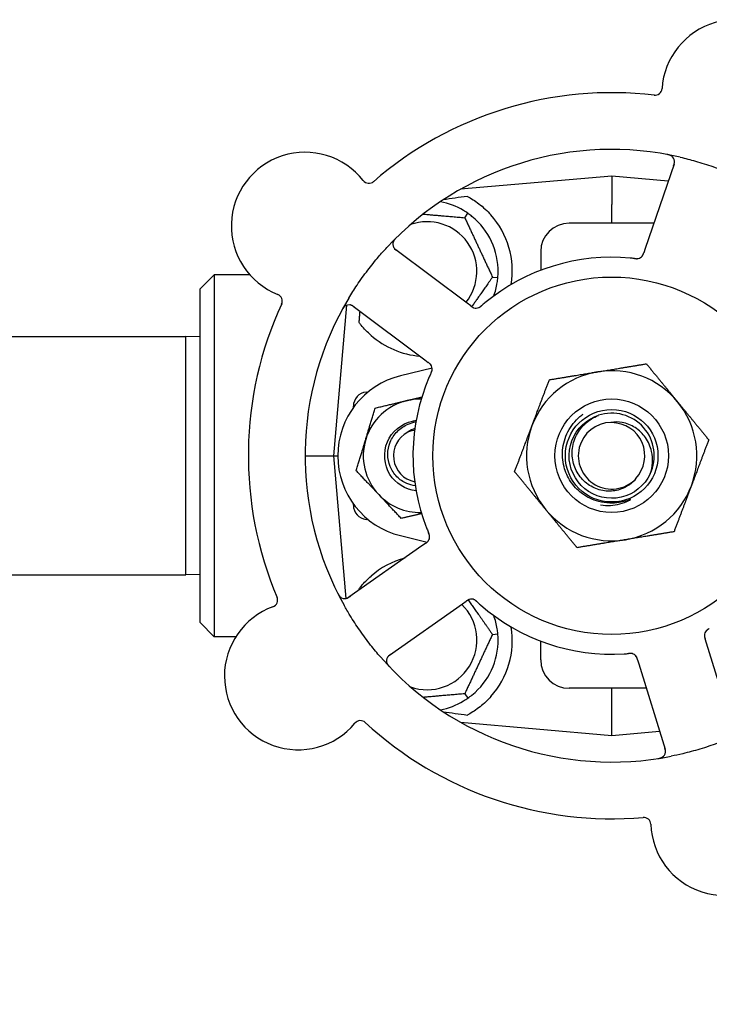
# Model space of a CAD drawing. Header units: inches. Extents: x 36 to 1719, y -84 to 1122.
# Tile 499 of 558: x 907.87 to 910.91, y 851.76 to 856.1. Entities that reach past the tile are written whole.
import ezdxf

# ---------------------------------------------------------------- set-up
doc = ezdxf.new("R2010")
doc.units = ezdxf.units.IN
doc.header["$LTSCALE"] = 48
doc.header["$MEASUREMENT"] = 0
doc.layers.add('Dimension (ANSI)', color=7, linetype='Continuous', lineweight=25)
doc.layers.add('Visible (ANSI)', color=7, linetype='Continuous', lineweight=30)
doc.styles.add('Note Text (ANSI)', font='tahoma.ttf')
doc.dimstyles.new('Architectural (ANSI)', dxfattribs={"dimscale": 48, "dimtxt": 0.125, "dimasz": 0.098425, "dimexe": 0.125, "dimexo": 0.0625, "dimgap": 0.031496, "dimtad": 0, "dimtih": 1, "dimtoh": 1, "dimdec": 4, "dimrnd": 1e-08, "dimzin": 3, "dimdsep": 46, "dimlunit": 4, "dimtxsty": 'Note Text (ANSI)', "dimcen": 0.09, "dimdle": 0.393701, "dimclrd": 256, "dimclre": 256, "dimclrt": 256, "dimadec": 0, "dimazin": 3, "dimtfac": 0.96, "dimtofl": 0, "dimtmove": 0, "dimatfit": 3, "dimfxl": 1, "dimfrac": 2, "dimtolj": 1, "dimtzin": 12, "dimlwd": -1, "dimlwe": -1, "dimarcsym": 0})

# ---------------------------------------------------------------- blocks, each defined once
blk = doc.blocks.new('*D15')
at = {"layer": 'Defpoints', "color": 0, "transparency": 16777216}
for p in [(1046.9177, 854.6713), (727.9177, 840.7154), (1046.9177, 743.5308)]:
    blk.add_point(p, dxfattribs=at)
at = {"layer": 'Dimension (ANSI)', "transparency": 16777216}
for p, q in [((1046.9177, 851.6713), (1046.9177, 737.5308)), ((727.9177, 837.7154), (727.9177, 737.5308)), ((732.6421, 743.5308), (854.5721, 743.5308)), ((1042.1933, 743.5308), (878.2633, 743.5308))]:
    blk.add_line(p, q, dxfattribs=at)
for points in [[(732.6421, 744.3182), (732.6421, 742.7434), (727.9177, 743.5308)], [(1042.1933, 744.3182), (1042.1933, 742.7434), (1046.9177, 743.5308)]]:
    blk.add_solid(points, dxfattribs=at)
at = {"layer": 'Dimension (ANSI)', "transparency": 16777216, "insert": (856.0839, 746.6557), "char_height": 6, "attachment_point": 1, "style": 'Note Text (ANSI)'}
blk.add_mtext('\\A1;26\'-7"', dxfattribs=at)

msp = doc.modelspace()

# ---------------------------------------------------------------- linework, layer by layer
at = {"layer": 'Visible (ANSI)'}
for p, q in [((910.75513, 855.45951), (910.62798, 855.08763)), ((910.48018, 855.4064), (909.81407, 855.34812)), ((910.48018, 855.4064), (910.48018, 855.28149)), ((910.72951, 855.38458), (910.48018, 855.4064)), ((910.48018, 855.1989), (910.48018, 855.28149)), ((909.83326, 855.22287), (909.84692, 855.24238)), ((910.66602, 855.1989), (910.29268, 855.1989)), ((910.62798, 855.08763), (910.62155, 855.06881)), ((909.84376, 854.84601), (909.52938, 855.08184)), ((910.16768, 855.0739), (910.16768, 854.99119)), ((908.66768, 854.9089), (908.73018, 854.9714)), ((908.73018, 854.9714), (908.73018, 853.3764)), ((908.88667, 854.9714), (908.73018, 854.9714)), ((909.95526, 854.96124), (909.97899, 854.95916)), ((908.66768, 853.4389), (908.66768, 854.9089)), ((909.3132, 854.8371), (909.25518, 854.1739)), ((909.34246, 854.83266), (909.65684, 854.59682)), ((909.85966, 854.83408), (909.84376, 854.84601)), ((907.79268, 854.6989), (908.60518, 854.6989)), ((908.60518, 853.6489), (908.60518, 854.6989)), ((908.66768, 854.69726), (908.60518, 854.6989)), ((909.65684, 854.59682), (909.67276, 854.58488)), ((909.68966, 854.56002), (909.55051, 854.52607)), ((909.39973, 854.45437), (909.40762, 854.45506)), ((909.34268, 854.38631), (909.34268, 854.39211)), ((909.13018, 854.1739), (909.25518, 854.1739)), ((909.25518, 854.1739), (909.27393, 854.1739)), ((909.25518, 854.1739), (909.3102, 853.54501)), ((909.34268, 853.95569), (909.34268, 853.96149)), ((909.40762, 853.89273), (909.39973, 853.89342)), ((909.55051, 853.82173), (909.6677, 853.79314)), ((909.66056, 853.78775), (909.6443, 853.77632)), ((909.6443, 853.77632), (909.32286, 853.5502)), ((907.79268, 853.6489), (908.60518, 853.6489)), ((908.66768, 853.65053), (908.60518, 853.6489)), ((909.82353, 853.52155), (909.8398, 853.53299)), ((909.50208, 853.29542), (909.82353, 853.52155)), ((908.66768, 853.4389), (908.73018, 853.3764)), ((908.8251, 853.3764), (908.73018, 853.3764)), ((909.95526, 853.38656), (909.97899, 853.38863)), ((910.16768, 853.2739), (910.16768, 853.3566)), ((910.89769, 853.34779), (910.89183, 853.36681)), ((911.01341, 852.97221), (910.89769, 853.34779)), ((910.59415, 853.27506), (910.6, 853.25607)), ((910.6, 853.25607), (910.71572, 852.88049)), ((910.63302, 853.1489), (910.29268, 853.1489)), ((910.48018, 853.0663), (910.48018, 853.1489)), ((909.83326, 853.12493), (909.84692, 853.10541)), ((910.48018, 852.9414), (910.48018, 853.0663)), ((909.81407, 852.99967), (910.48018, 852.9414)), ((910.48018, 852.9414), (910.69126, 852.95986))]:
    msp.add_line(p, q, dxfattribs=at)
for radius in [0.7875, 0.25014, 0.20385]:
    msp.add_circle((910.48018, 854.1739), radius, dxfattribs=at)
for centre, radius, start, end in [((911.02611, 855.77065), 0.325, 326.006, 176.24329), ((910.67062, 855.79399), 0.03125, 263.29575, 356.24329), ((910.48018, 854.1739), 1.6, 83.25836, 130.99093), ((910.48018, 854.1739), 1.35, 77.06409, 137.1852), ((909.13028, 855.18653), 0.325, 38.006, 248.24329), ((910.72556, 855.46962), 0.03125, 341.12465, 79.27672), ((909.41098, 855.40589), 0.03125, 218.006, 310.95354), ((909.66768, 854.9864), 0.3125, 59.15807, 79.28378), ((909.66768, 854.9864), 0.3125, 359.15807, 50.84193), ((909.66768, 854.9864), 0.375, 351.21293, 41.51889), ((909.66768, 854.9864), 0.21875, 321.38477, 109.65889), ((910.29268, 855.0739), 0.125, 90, 180), ((909.54813, 855.10684), 0.03125, 134.97257, 233.12465), ((910.48018, 854.1739), 0.875, 84.63234, 129.61695), ((910.59011, 855.07346), 0.03125, 281.91027, 323.9096), ((909.66768, 854.9864), 0.3125, 339.72028, 350.84193), ((908.99823, 854.85565), 0.03125, 335.29575, 68.24329), ((910.48018, 854.1739), 1.6, 155.25836, 202.99093), ((910.48018, 854.1739), 1.35, 149.06409, 209.1852), ((909.3237, 854.80766), 0.03125, 53.12465, 151.27672), ((909.88305, 854.8556), 0.03125, 251.11888, 292.57804), ((909.66768, 854.9864), 0.375, 228.77041, 265.08898), ((909.65862, 854.55642), 0.03125, 353.91027, 35.9096), ((909.63643, 854.1739), 0.3625, 103.71173, 256.28827), ((910.48018, 854.1739), 0.375, 99.34128, 159.34128), ((910.48018, 854.1739), 0.375, 39.34128, 99.34128), ((910.48018, 854.1739), 0.875, 156.63234, 201.61695), ((909.40518, 854.39211), 0.0625, 95, 180), ((909.63643, 854.1739), 0.25, 103.27138, 163.27138), ((909.63643, 854.1739), 0.25, 88.80625, 103.27138), ((910.48018, 854.1739), 0.375, 339.34128, 39.34128), ((910.48018, 854.1739), 0.1875, 334.71096, 108.15663), ((910.48018, 854.1739), 0.375, 159.34128, 219.34128), ((910.48018, 854.1739), 0.14696, 91.25861, 315.29572), ((910.48018, 854.1739), 0.14583, 316.55117, 90.00317), ((909.63643, 854.1739), 0.11727, 117.74755, 258.35099), ((909.63643, 854.1739), 0.25, 163.27138, 223.27138), ((909.63643, 854.1739), 0.25, 223.27138, 271.19375), ((910.48018, 854.1739), 0.375, 279.34128, 339.34128), ((909.40518, 853.95569), 0.0625, 180, 265), ((910.48018, 854.1739), 0.375, 219.34128, 279.34128), ((909.64732, 853.81665), 0.03125, 323.11888, 4.57804), ((909.66768, 853.3614), 0.375, 105.31908, 131.22959), ((908.97809, 853.53774), 0.03125, 290.006, 22.95354), ((909.30488, 853.57576), 0.03125, 206.97257, 305.12465), ((909.8625, 853.51075), 0.03125, 65.91027, 107.9096), ((909.09997, 853.20298), 0.325, 110.006, 320.24329), ((909.66768, 853.3614), 0.21875, 250.34111, 46.01219), ((910.48018, 854.1739), 0.875, 228.63234, 273.61695), ((909.66768, 853.3614), 0.3125, 9.15807, 20.27972), ((909.66768, 853.3614), 0.375, 318.48111, 8.78707), ((910.92, 853.38153), 0.03125, 137.91027, 179.9096), ((909.66768, 853.3614), 0.3125, 309.15807, 0.84193), ((910.48018, 854.1739), 1.35, 221.06409, 281.1852), ((909.52006, 853.26986), 0.03125, 125.12465, 223.27672), ((910.29268, 853.2739), 0.125, 180, 270), ((910.56258, 853.2714), 0.03125, 35.11888, 76.57804), ((909.66768, 853.3614), 0.3125, 280.71622, 300.84193), ((909.37384, 852.97515), 0.03125, 47.29575, 140.24329), ((910.48018, 854.1739), 1.6, 227.25836, 274.99093), ((910.68586, 852.87129), 0.03125, 278.97257, 17.12465), ((910.97707, 852.56121), 0.325, 182.006, 32.24329), ((910.62104, 852.54874), 0.03125, 2.006, 94.95354)]:
    msp.add_arc(centre, radius, start, end, dxfattribs=at)
for centre, major_axis, start_param, end_param in [((911.48521, 855.36885), (-2.38839, -0.20896), 5.4649258, 5.5279515), ((911.48521, 852.97895), (-2.38839, 0.20896), 0.7552338, 0.8182595)]:
    msp.add_ellipse(centre, major_axis=major_axis, ratio=0.0521373, start_param=start_param, end_param=end_param, dxfattribs=at)
for points, knots in [([(910.74414, 855.49474), (910.74391, 855.49491), (910.74362, 855.49511), (910.74261, 855.49577), (910.74181, 855.49625), (910.73995, 855.49722), (910.7388, 855.49774), (910.73674, 855.49853), (910.73608, 855.49876), (910.73441, 855.49932), (910.73336, 855.49963), (910.7311, 855.50024), (910.72987, 855.50053), (910.72795, 855.50094), (910.72723, 855.50109), (910.7258, 855.50137), (910.72511, 855.50149), (910.7244, 855.50162)], [0.051298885, 0.051298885, 0.051298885, 0.051298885, 0.057269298, 0.057269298, 0.069785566, 0.069785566, 0.083632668, 0.083632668, 0.089458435, 0.089458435, 0.09782017, 0.09782017, 0.107290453, 0.107290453, 0.113094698, 0.113094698, 0.118968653, 0.118968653, 0.118968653, 0.118968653]), ([(910.78239, 855.48964), (910.80474, 855.4845), (910.82681, 855.47883), (910.87457, 855.46529), (910.90047, 855.45709), (910.95131, 855.4393), (910.97594, 855.42985), (911.01586, 855.41319), (911.03135, 855.40637), (911.04676, 855.39925)], [-0.73117336, -0.73117336, -0.73117336, -0.73117336, -0.55242948, -0.55242948, -0.34016147, -0.34016147, -0.13232742, -0.13232742, 0, 0, 0, 0]), ([(910.7525, 855.45184), (910.75281, 855.45273), (910.75311, 855.45363), (910.75428, 855.45713), (910.75505, 855.45973), (910.75607, 855.46418), (910.75638, 855.4661), (910.75667, 855.46928), (910.7567, 855.47072), (910.75659, 855.473), (910.7565, 855.47385), (910.75638, 855.47475), (910.75635, 855.47493), (910.75632, 855.4751)], [0, 0, 0, 0, 0.007248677, 0.007248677, 0.028564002, 0.028564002, 0.04748221, 0.04748221, 0.065361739, 0.065361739, 0.076705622, 0.076705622, 0.079955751, 0.079955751, 0.079955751, 0.079955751]), ([(909.84481, 855.31693), (909.86088, 855.30832), (909.87831, 855.29739), (909.91428, 855.26993), (909.93267, 855.25281), (909.94846, 855.23497)], [1.44549616, 1.44549616, 1.44549616, 1.44549616, 1.60647008, 1.60647008, 1.78790376, 1.78790376, 1.78790376, 1.78790376]), ([(909.53106, 855.13393), (909.53061, 855.13349), (909.53017, 855.13305), (909.52899, 855.13186), (909.52824, 855.1311), (909.52687, 855.12964), (909.52625, 855.12895), (909.5247, 855.12716), (909.52378, 855.12601), (909.52226, 855.12396), (909.52163, 855.12302), (909.52062, 855.12138), (909.52021, 855.12066), (909.51946, 855.11918), (909.51914, 855.11845), (909.5188, 855.11761), (909.51873, 855.11744), (909.51868, 855.11728)], [0, 0, 0, 0, 0.005149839, 0.005149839, 0.013554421, 0.013554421, 0.020527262, 0.020527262, 0.031641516, 0.031641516, 0.041623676, 0.041623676, 0.051235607, 0.051235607, 0.06373445, 0.06373445, 0.067355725, 0.067355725, 0.067355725, 0.067355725]), ([(909.32223, 854.8679), (909.33401, 854.88757), (909.34623, 854.90681), (909.37385, 854.94802), (909.38962, 854.97009), (909.4216, 855.01209), (909.43755, 855.03184), (909.46567, 855.06473), (909.47762, 855.07817), (909.48988, 855.0914)], [-0.73117437, -0.73117437, -0.73117437, -0.73117437, -0.55243049, -0.55243049, -0.34047291, -0.34047291, -0.14064238, -0.14064238, 0, 0, 0, 0]), ([(909.51965, 855.09397), (909.51978, 855.0937), (909.51994, 855.09337), (909.52078, 855.09178), (909.5217, 855.09029), (909.52362, 855.08777), (909.52461, 855.08662), (909.52732, 855.08385), (909.52915, 855.08222), (909.53192, 855.07998), (909.53275, 855.07934), (909.53434, 855.07812), (909.53511, 855.07754), (909.53588, 855.07697)], [0.058736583, 0.058736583, 0.058736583, 0.058736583, 0.064782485, 0.064782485, 0.086145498, 0.086145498, 0.103238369, 0.103238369, 0.123434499, 0.123434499, 0.131598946, 0.131598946, 0.138939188, 0.138939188, 0.138939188, 0.138939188]), ([(910.58044, 855.04314), (910.57996, 855.04319), (910.57945, 855.04325), (910.57891, 855.04331), (910.57404, 855.04386), (910.56739, 855.04456), (910.56203, 855.04506)], [0.48080563, 0.48080563, 0.48080563, 0.48080563, 0.5329828, 0.5329828, 0.5329828, 1, 1, 1, 1]), ([(910.58047, 855.04313), (910.58077, 855.0431), (910.58107, 855.04306), (910.58187, 855.04297), (910.58238, 855.04292), (910.58396, 855.04275), (910.58505, 855.04264), (910.58732, 855.04247), (910.58852, 855.0424), (910.59088, 855.04235), (910.592, 855.04238), (910.59421, 855.04251), (910.5952, 855.04264), (910.59642, 855.04286), (910.59676, 855.04292), (910.59701, 855.04298)], [0.001596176, 0.001596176, 0.001596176, 0.001596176, 0.00393777, 0.00393777, 0.007842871, 0.007842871, 0.016055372, 0.016055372, 0.025513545, 0.025513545, 0.037191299, 0.037191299, 0.054193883, 0.054193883, 0.061558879, 0.061558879, 0.061558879, 0.061558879]), ([(910.58047, 855.04313), (910.58102, 855.04307), (910.58156, 855.04301), (910.58264, 855.04288), (910.58318, 855.04282), (910.58499, 855.04263), (910.58626, 855.04252), (910.58833, 855.04239), (910.58918, 855.04235), (910.59112, 855.04232), (910.59214, 855.04235), (910.59393, 855.04247), (910.59474, 855.04257), (910.59601, 855.04277), (910.59653, 855.04287), (910.59684, 855.04294), (910.59689, 855.04295), (910.5969, 855.04295), (910.5969, 855.04295), (910.5969, 855.04295)], [0, 0, 0, 0, 0.004180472, 0.004180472, 0.008305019, 0.008305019, 0.018114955, 0.018114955, 0.025612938, 0.025612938, 0.036850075, 0.036850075, 0.047489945, 0.047489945, 0.056089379, 0.056089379, 0.05828692, 0.05828692, 0.058652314, 0.058652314, 0.058652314, 0.058652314]), ([(910.61459, 855.05403), (910.61464, 855.0541), (910.61471, 855.05418), (910.61489, 855.05443), (910.61502, 855.0546), (910.61561, 855.05542), (910.61613, 855.0562), (910.61727, 855.05816), (910.61792, 855.05943), (910.61911, 855.0621), (910.61967, 855.06351), (910.62042, 855.06556), (910.62065, 855.0662), (910.62098, 855.06717), (910.6211, 855.0675), (910.62132, 855.06814), (910.62142, 855.06845), (910.62153, 855.06876)], [0.038929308, 0.038929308, 0.038929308, 0.038929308, 0.040726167, 0.040726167, 0.043941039, 0.043941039, 0.054249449, 0.054249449, 0.066768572, 0.066768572, 0.07820649, 0.07820649, 0.083402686, 0.083402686, 0.086046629, 0.086046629, 0.08863019, 0.08863019, 0.08863019, 0.08863019]), ([(910.61509, 855.05467), (910.61509, 855.05467), (910.61509, 855.05468), (910.61513, 855.05473), (910.61527, 855.05491), (910.61567, 855.05547), (910.61597, 855.05592), (910.61663, 855.05695), (910.61697, 855.05753), (910.61737, 855.05828), (910.61747, 855.05847), (910.6182, 855.05988), (910.61894, 855.06156), (910.61998, 855.06432), (910.62028, 855.06514), (910.62073, 855.06644), (910.62089, 855.06689), (910.62121, 855.06781), (910.62137, 855.06829), (910.62153, 855.06876)], [0.028019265, 0.028019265, 0.028019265, 0.028019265, 0.028672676, 0.028672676, 0.033062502, 0.033062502, 0.040781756, 0.040781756, 0.051074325, 0.051074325, 0.054504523, 0.054504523, 0.075062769, 0.075062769, 0.083066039, 0.083066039, 0.087153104, 0.087153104, 0.091266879, 0.091266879, 0.091266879, 0.091266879]), ([(909.30555, 854.8331), (909.30533, 854.83293), (909.30504, 854.83272), (909.3041, 854.83196), (909.3034, 854.83135), (909.3019, 854.82988), (909.30105, 854.82895), (909.29967, 854.82724), (909.29924, 854.82668), (909.2982, 854.82526), (909.29757, 854.82435), (909.2963, 854.8224), (909.29564, 854.82132), (909.29465, 854.81962), (909.29429, 854.81898), (909.29359, 854.81771), (909.29325, 854.81709), (909.29291, 854.81645)], [0.051298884, 0.051298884, 0.051298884, 0.051298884, 0.057269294, 0.057269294, 0.069785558, 0.069785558, 0.083632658, 0.083632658, 0.089458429, 0.089458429, 0.097820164, 0.097820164, 0.107290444, 0.107290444, 0.113094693, 0.113094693, 0.118968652, 0.118968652, 0.118968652, 0.118968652]), ([(909.34894, 854.82779), (909.34819, 854.82836), (909.34743, 854.82893), (909.34446, 854.83112), (909.34222, 854.83266), (909.33831, 854.83501), (909.33658, 854.83589), (909.33364, 854.83715), (909.33228, 854.83762), (909.33008, 854.83822), (909.32924, 854.8384), (909.32835, 854.83856), (909.32817, 854.83859), (909.328, 854.83862)], [0, 0, 0, 0, 0.007248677, 0.007248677, 0.028564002, 0.028564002, 0.047482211, 0.047482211, 0.06536174, 0.06536174, 0.076705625, 0.076705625, 0.079955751, 0.079955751, 0.079955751, 0.079955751]), ([(909.85966, 854.83408), (909.86008, 854.83377), (909.86051, 854.83344), (909.86134, 854.83283), (909.86174, 854.83253), (909.86266, 854.83185), (909.86316, 854.83148), (909.86498, 854.83019), (909.86617, 854.8294), (909.86808, 854.82823), (909.86893, 854.82776), (909.87052, 854.82699), (909.87122, 854.82668), (909.87241, 854.82622), (909.87294, 854.82603), (909.87325, 854.82593), (909.87329, 854.82591), (909.87329, 854.82591), (909.87329, 854.82591), (909.87329, 854.82591)], [0, 0, 0, 0, 0.004355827, 0.004355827, 0.008687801, 0.008687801, 0.014307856, 0.014307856, 0.029588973, 0.029588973, 0.043844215, 0.043844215, 0.054171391, 0.054171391, 0.061954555, 0.061954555, 0.063871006, 0.063871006, 0.063878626, 0.063878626, 0.063878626, 0.063878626]), ([(909.8597, 854.83406), (909.85993, 854.83388), (909.86017, 854.8337), (909.86148, 854.83272), (909.86259, 854.8319), (909.86494, 854.83025), (909.86621, 854.82941), (909.86853, 854.82804), (909.86962, 854.82747), (909.87167, 854.82651), (909.87269, 854.82612), (909.87356, 854.82583), (909.87369, 854.82579), (909.8738, 854.82575)], [0, 0, 0, 0, 0.002309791, 0.002309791, 0.012623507, 0.012623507, 0.024338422, 0.024338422, 0.035397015, 0.035397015, 0.047442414, 0.047442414, 0.049661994, 0.049661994, 0.049661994, 0.049661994]), ([(909.89435, 854.82647), (909.89456, 854.82655), (909.89484, 854.82667), (909.89565, 854.82703), (909.89622, 854.8273), (909.89741, 854.82793), (909.89802, 854.82827), (909.89923, 854.82902), (909.89981, 854.8294), (909.90118, 854.83035), (909.90202, 854.83096), (909.90322, 854.8319), (909.90358, 854.83218), (909.90487, 854.83322), (909.90583, 854.83402), (909.90705, 854.83507), (909.90736, 854.83534), (909.9078, 854.83571), (909.90793, 854.83583), (909.90806, 854.83594)], [0.044252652, 0.044252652, 0.044252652, 0.044252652, 0.050671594, 0.050671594, 0.061250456, 0.061250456, 0.071050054, 0.071050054, 0.078610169, 0.078610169, 0.087196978, 0.087196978, 0.090753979, 0.090753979, 0.100050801, 0.100050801, 0.10314767, 0.10314767, 0.10451733, 0.10451733, 0.10451733, 0.10451733]), ([(909.8947, 854.8266), (909.8947, 854.8266), (909.89473, 854.82661), (909.89485, 854.82667), (909.89498, 854.82672), (909.89539, 854.8269), (909.89573, 854.82705), (909.89683, 854.82758), (909.89766, 854.82802), (909.89937, 854.82906), (909.90024, 854.82964), (909.90222, 854.83108), (909.90337, 854.83197), (909.90555, 854.83377), (909.9066, 854.83468), (909.90777, 854.83569), (909.90792, 854.83582), (909.90806, 854.83594)], [0.030853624, 0.030853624, 0.030853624, 0.030853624, 0.032941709, 0.032941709, 0.03638518, 0.03638518, 0.042347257, 0.042347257, 0.055267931, 0.055267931, 0.065838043, 0.065838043, 0.077516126, 0.077516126, 0.087897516, 0.087897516, 0.089364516, 0.089364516, 0.089364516, 0.089364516]), ([(909.42053, 854.70437), (909.40505, 854.71794), (909.39009, 854.73342), (909.37398, 854.75319), (909.37103, 854.75696), (909.36819, 854.76072)], [0.52788927, 0.52788927, 0.52788927, 0.52788927, 0.6827691, 0.6827691, 0.71884724, 0.71884724, 0.71884724, 0.71884724]), ([(909.68466, 854.5737), (909.68461, 854.57378), (909.68455, 854.57386), (909.68438, 854.57411), (909.68425, 854.57429), (909.68365, 854.5751), (909.68307, 854.57584), (909.68156, 854.57753), (909.68055, 854.57854), (909.67838, 854.5805), (909.67722, 854.58146), (909.6755, 854.58281), (909.67496, 854.58323), (909.67414, 854.58384), (909.67387, 854.58405), (909.67332, 854.58446), (909.67306, 854.58466), (909.67279, 854.58486)], [0.038929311, 0.038929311, 0.038929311, 0.038929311, 0.040726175, 0.040726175, 0.043941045, 0.043941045, 0.054249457, 0.054249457, 0.066768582, 0.066768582, 0.078206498, 0.078206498, 0.083402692, 0.083402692, 0.086046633, 0.086046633, 0.088630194, 0.088630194, 0.088630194, 0.088630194]), ([(909.6842, 854.57437), (909.6842, 854.57437), (909.6842, 854.57438), (909.68416, 854.57444), (909.68403, 854.57462), (909.68362, 854.57517), (909.68329, 854.5756), (909.68251, 854.57654), (909.68207, 854.57704), (909.68148, 854.57766), (909.68133, 854.57782), (909.68021, 854.57895), (909.67885, 854.58016), (909.67654, 854.58201), (909.67585, 854.58255), (909.67475, 854.58338), (909.67437, 854.58367), (909.6736, 854.58425), (909.67319, 854.58456), (909.67279, 854.58486)], [0.028019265, 0.028019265, 0.028019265, 0.028019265, 0.028672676, 0.028672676, 0.033062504, 0.033062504, 0.040781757, 0.040781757, 0.051074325, 0.051074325, 0.054504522, 0.054504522, 0.07506277, 0.07506277, 0.083066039, 0.083066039, 0.087153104, 0.087153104, 0.091266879, 0.091266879, 0.091266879, 0.091266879]), ([(909.68447, 854.53786), (909.68427, 854.53742), (909.68406, 854.53696), (909.68383, 854.53646), (909.6818, 854.532), (909.67908, 854.52589), (909.67695, 854.52095)], [0.48080563, 0.48080563, 0.48080563, 0.48080563, 0.5329828, 0.5329828, 0.5329828, 1, 1, 1, 1]), ([(909.68448, 854.53789), (909.68461, 854.53816), (909.68473, 854.53843), (909.68507, 854.53917), (909.68528, 854.53964), (909.68593, 854.54108), (909.68636, 854.54209), (909.68723, 854.54419), (909.68766, 854.54531), (909.68844, 854.54754), (909.68876, 854.54862), (909.68932, 854.55076), (909.6895, 854.55175), (909.68967, 854.55297), (909.68971, 854.55331), (909.68974, 854.55357)], [0.001596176, 0.001596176, 0.001596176, 0.001596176, 0.003937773, 0.003937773, 0.007842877, 0.007842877, 0.016055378, 0.016055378, 0.025513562, 0.025513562, 0.037191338, 0.037191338, 0.0541939, 0.0541939, 0.061558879, 0.061558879, 0.061558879, 0.061558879]), ([(909.68448, 854.53789), (909.68471, 854.53839), (909.68494, 854.53888), (909.68539, 854.53988), (909.68561, 854.54037), (909.68635, 854.54203), (909.68685, 854.5432), (909.68762, 854.54513), (909.68792, 854.54593), (909.68855, 854.54777), (909.68883, 854.54874), (909.68927, 854.55048), (909.68943, 854.55128), (909.68963, 854.55255), (909.68969, 854.55308), (909.68973, 854.5534), (909.68973, 854.55344), (909.68973, 854.55346), (909.68973, 854.55346), (909.68973, 854.55346)], [0, 0, 0, 0, 0.004180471, 0.004180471, 0.008305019, 0.008305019, 0.018114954, 0.018114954, 0.025612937, 0.025612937, 0.036850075, 0.036850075, 0.047489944, 0.047489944, 0.05608938, 0.05608938, 0.05828692, 0.05828692, 0.058652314, 0.058652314, 0.058652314, 0.058652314]), ([(910.34694, 854.00949), (910.32828, 854.02377), (910.31214, 854.04107), (910.28602, 854.08039), (910.27629, 854.10219), (910.26318, 854.15242), (910.26148, 854.18084), (910.26907, 854.23704), (910.27839, 854.26426), (910.30705, 854.31387), (910.32621, 854.33573), (910.35086, 854.35477), (910.35274, 854.35617), (910.35464, 854.35754)], [-3.5801326, -3.5801326, -3.5801326, -3.5801326, -3.4004535, -3.4004535, -3.2191752, -3.2191752, -3.0035583, -3.0035583, -2.7857358, -2.7857358, -2.5657084, -2.5657084, -2.5477946, -2.5477946, -2.5477946, -2.5477946]), ([(910.64971, 854.0938), (910.62548, 854.04251), (910.57677, 854.00347), (910.52144, 853.99099), (910.46611, 853.97851), (910.40537, 853.99286), (910.36147, 854.02877), (910.31765, 854.06461), (910.29156, 854.12114), (910.29272, 854.17774), (910.29388, 854.23443), (910.32237, 854.28995), (910.36775, 854.32395), (910.38406, 854.33617), (910.40243, 854.34552), (910.42181, 854.35179)], [5.153766, 5.153766, 5.153766, 5.153766, 6.061332, 6.061332, 6.061332, 6.968806, 6.968806, 6.968806, 7.8744508, 7.8744508, 7.8744508, 8.7817425, 8.7817425, 8.7817425, 9.107885, 9.107885, 9.107885, 9.107885]), ([(910.58463, 854.07052), (910.57683, 854.06134), (910.56793, 854.05315), (910.54725, 854.03831), (910.53537, 854.032), (910.50393, 854.02029), (910.48384, 854.01708), (910.44298, 854.01847), (910.42262, 854.02327), (910.38433, 854.04056), (910.36687, 854.05308), (910.33725, 854.08446), (910.32555, 854.10317), (910.3097, 854.14451), (910.3059, 854.16683), (910.30698, 854.21223), (910.31208, 854.23488), (910.33081, 854.27749), (910.34445, 854.29697), (910.3788, 854.33005), (910.39931, 854.34319), (910.42175, 854.35206)], [-1.5503297, -1.5503297, -1.5503297, -1.5503297, -1.4577971, -1.4577971, -1.3550285, -1.3550285, -1.200467, -1.200467, -1.0416694, -1.0416694, -0.8786368, -0.8786368, -0.7113708, -0.7113708, -0.5398726, -0.5398726, -0.3641439, -0.3641439, -0.1841858, -0.1841858, 0, 0, 0, 0]), ([(909.61908, 854.01863), (909.57233, 854.024), (909.52846, 854.05153), (909.50363, 854.09157), (909.47744, 854.13381), (909.47315, 854.18887), (909.49248, 854.23467), (909.51181, 854.28045), (909.55424, 854.31577), (909.60276, 854.32648), (909.60815, 854.32767), (909.61359, 854.32855), (909.61906, 854.32913)], [6.3945263, 6.3945263, 6.3945263, 6.3945263, 7.2990044, 7.2990044, 7.2990044, 8.2534333, 8.2534333, 8.2534333, 9.2076053, 9.2076053, 9.2076053, 9.3134369, 9.3134369, 9.3134369, 9.3134369]), ([(909.61519, 854.04193), (909.60245, 854.04342), (909.58996, 854.04673), (909.56177, 854.05874), (909.54695, 854.06885), (909.52179, 854.09437), (909.51176, 854.1096), (909.49796, 854.14331), (909.49442, 854.1615), (909.49445, 854.19851), (909.49815, 854.21698), (909.51247, 854.25175), (909.52307, 854.26767), (909.54994, 854.29481), (909.56604, 854.30569), (909.59476, 854.31785), (909.60625, 854.32115), (909.61799, 854.32307)], [-1.2470977, -1.2470977, -1.2470977, -1.2470977, -1.1486049, -1.1486049, -1.0127327, -1.0127327, -0.8746582, -0.8746582, -0.7343822, -0.7343822, -0.5919052, -0.5919052, -0.4472279, -0.4472279, -0.3003508, -0.3003508, -0.2092229, -0.2092229, -0.2092229, -0.2092229]), ([(910.64971, 854.0938), (910.6552, 854.10953), (910.65855, 854.12591), (910.66069, 854.1593), (910.65943, 854.17613), (910.65093, 854.21447), (910.6419, 854.23528), (910.61675, 854.2713), (910.60119, 854.28638), (910.56589, 854.30899), (910.54669, 854.31662), (910.51015, 854.32319), (910.49337, 854.32341), (910.47695, 854.32082)], [-0.89666376, -0.89666376, -0.89666376, -0.89666376, -0.7697294, -0.7697294, -0.64162523, -0.64162523, -0.47009117, -0.47009117, -0.30597672, -0.30597672, -0.14928046, -0.14928046, -0.02134877, -0.02134877, -0.02134877, -0.02134877]), ([(909.61249, 854.28678), (909.60873, 854.2861), (909.60499, 854.28525), (909.59349, 854.28216), (909.587, 854.27973), (909.58183, 854.27768)], [0.060737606, 0.060737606, 0.060737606, 0.060737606, 0.090010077, 0.090010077, 0.150835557, 0.150835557, 0.150835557, 0.150835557]), ([(910.51333, 853.96773), (910.49956, 853.96552), (910.48567, 853.9646), (910.45538, 853.96552), (910.43914, 853.96787), (910.39561, 853.97933), (910.36968, 853.99207), (910.34694, 854.00949)], [-0.44935864, -0.44935864, -0.44935864, -0.44935864, -0.34320731, -0.34320731, -0.21838639, -0.21838639, 0, 0, 0, 0]), ([(910.43128, 853.95688), (910.44579, 853.95486), (910.46049, 853.95427), (910.50316, 853.95689), (910.53054, 853.96399), (910.55574, 853.97622)], [-0.32666896, -0.32666896, -0.32666896, -0.32666896, -0.21422591, -0.21422591, 0, 0, 0, 0]), ([(910.55574, 853.97622), (910.55724, 853.97695), (910.55891, 853.97781), (910.56092, 853.97896), (910.56184, 853.97951), (910.5625, 853.98003), (910.56263, 853.98014), (910.56274, 853.98028), (910.56277, 853.98032), (910.5628, 853.98038), (910.56281, 853.9804), (910.56281, 853.98044), (910.56281, 853.98045), (910.5628, 853.98048), (910.56279, 853.98049), (910.56276, 853.98051), (910.56273, 853.98052), (910.56265, 853.98054), (910.56259, 853.98054), (910.56236, 853.98054), (910.5621, 853.98049), (910.56084, 853.98021), (910.55931, 853.97973), (910.55011, 853.97673), (910.53444, 853.97113), (910.51333, 853.96773)], [-0.32002064, -0.32002064, -0.32002064, -0.32002064, -0.25037654, -0.25037654, -0.22022079, -0.22022079, -0.21319305, -0.21319305, -0.21059304, -0.21059304, -0.20923641, -0.20923641, -0.20821255, -0.20821255, -0.20712521, -0.20712521, -0.2055378, -0.2055378, -0.20262718, -0.20262718, -0.19315319, -0.19315319, -0.1629071, -0.1629071, 0, 0, 0, 0]), ([(909.67852, 853.81839), (909.6785, 853.81862), (909.67848, 853.81892), (909.67839, 853.8198), (909.67831, 853.82043), (909.67808, 853.82176), (909.67794, 853.82245), (909.6776, 853.82382), (909.67742, 853.82449), (909.67694, 853.82609), (909.67661, 853.82707), (909.6761, 853.82851), (909.67594, 853.82893), (909.67535, 853.83049), (909.67488, 853.83164), (909.67426, 853.83314), (909.6741, 853.83351), (909.67388, 853.83404), (909.67381, 853.8342), (909.67374, 853.83436)], [0.044252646, 0.044252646, 0.044252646, 0.044252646, 0.05067159, 0.05067159, 0.061250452, 0.061250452, 0.07105005, 0.07105005, 0.078610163, 0.078610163, 0.087196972, 0.087196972, 0.090753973, 0.090753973, 0.100050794, 0.100050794, 0.103147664, 0.103147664, 0.104517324, 0.104517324, 0.104517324, 0.104517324]), ([(909.6785, 853.81876), (909.6785, 853.81876), (909.6785, 853.8188), (909.67849, 853.81893), (909.67847, 853.81907), (909.67843, 853.81952), (909.67839, 853.81988), (909.67823, 853.8211), (909.67807, 853.82202), (909.6776, 853.82397), (909.67732, 853.82498), (909.67657, 853.82731), (909.67607, 853.82867), (909.67503, 853.8313), (909.67449, 853.83258), (909.67389, 853.83401), (909.67382, 853.83419), (909.67374, 853.83436)], [0.030853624, 0.030853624, 0.030853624, 0.030853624, 0.032941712, 0.032941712, 0.036385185, 0.036385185, 0.042347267, 0.042347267, 0.055267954, 0.055267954, 0.065838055, 0.065838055, 0.077516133, 0.077516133, 0.087897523, 0.087897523, 0.089364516, 0.089364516, 0.089364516, 0.089364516]), ([(909.66056, 853.78776), (909.66099, 853.78806), (909.66143, 853.78837), (909.66227, 853.78896), (909.66268, 853.78925), (909.6636, 853.78992), (909.66411, 853.79028), (909.6659, 853.79161), (909.66703, 853.7925), (909.66872, 853.79395), (909.66943, 853.79462), (909.67066, 853.79589), (909.67117, 853.79646), (909.67198, 853.79745), (909.67232, 853.7979), (909.67252, 853.79816), (909.67254, 853.7982), (909.67254, 853.7982), (909.67254, 853.7982), (909.67254, 853.7982)], [0, 0, 0, 0, 0.004355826, 0.004355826, 0.008687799, 0.008687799, 0.014307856, 0.014307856, 0.029588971, 0.029588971, 0.043844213, 0.043844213, 0.054171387, 0.054171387, 0.06195455, 0.06195455, 0.063871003, 0.063871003, 0.063878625, 0.063878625, 0.063878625, 0.063878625]), ([(909.66059, 853.78778), (909.66084, 853.78795), (909.66108, 853.78812), (909.66242, 853.78906), (909.66354, 853.78986), (909.66583, 853.79159), (909.66702, 853.79254), (909.66905, 853.79432), (909.66992, 853.79518), (909.67147, 853.79684), (909.67215, 853.79769), (909.6727, 853.79843), (909.67278, 853.79854), (909.67285, 853.79863)], [0, 0, 0, 0, 0.002309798, 0.002309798, 0.012623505, 0.012623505, 0.02433842, 0.02433842, 0.035397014, 0.035397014, 0.047442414, 0.047442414, 0.049661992, 0.049661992, 0.049661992, 0.049661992]), ([(909.36819, 853.58707), (909.37102, 853.59083), (909.37396, 853.59458), (909.39007, 853.61435), (909.40504, 853.62985), (909.42053, 853.64343)], [1.53001661, 1.53001661, 1.53001661, 1.53001661, 1.56598407, 1.56598407, 1.72098253, 1.72098253, 1.72098253, 1.72098253]), ([(909.27384, 853.5679), (909.27412, 853.56733), (909.2744, 853.56678), (909.27517, 853.56529), (909.27567, 853.56433), (909.27663, 853.56259), (909.27709, 853.56179), (909.27832, 853.55976), (909.27912, 853.55853), (909.2806, 853.55645), (909.2813, 853.55556), (909.28255, 853.55409), (909.28311, 853.55348), (909.28428, 853.5523), (909.28488, 853.55177), (909.28557, 853.5512), (909.28572, 853.55108), (909.28585, 853.55098)], [0, 0, 0, 0, 0.005149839, 0.005149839, 0.013554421, 0.013554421, 0.020527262, 0.020527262, 0.031641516, 0.031641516, 0.041623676, 0.041623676, 0.051235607, 0.051235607, 0.06373445, 0.06373445, 0.067355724, 0.067355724, 0.067355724, 0.067355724]), ([(909.30832, 853.5447), (909.30862, 853.54474), (909.30898, 853.54479), (909.31075, 853.54509), (909.31245, 853.54551), (909.31545, 853.54655), (909.31685, 853.54714), (909.32031, 853.54887), (909.32243, 853.5501), (909.32541, 853.55204), (909.32628, 853.55263), (909.32793, 853.55377), (909.32872, 853.55432), (909.3295, 853.55487)], [0.058736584, 0.058736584, 0.058736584, 0.058736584, 0.064782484, 0.064782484, 0.086145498, 0.086145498, 0.103238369, 0.103238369, 0.123434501, 0.123434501, 0.131598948, 0.131598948, 0.13893919, 0.13893919, 0.13893919, 0.13893919]), ([(909.85412, 853.54086), (909.85403, 853.54083), (909.85393, 853.5408), (909.85364, 853.54071), (909.85343, 853.54065), (909.85247, 853.54033), (909.85159, 853.54), (909.84952, 853.53909), (909.84824, 853.53845), (909.84571, 853.53699), (909.84443, 853.53618), (909.84262, 853.53496), (909.84206, 853.53457), (909.84122, 853.53399), (909.84094, 853.53379), (909.84038, 853.5334), (909.84011, 853.53321), (909.83984, 853.53302)], [0.038929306, 0.038929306, 0.038929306, 0.038929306, 0.040726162, 0.040726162, 0.043941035, 0.043941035, 0.054249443, 0.054249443, 0.066768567, 0.066768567, 0.078206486, 0.078206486, 0.083402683, 0.083402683, 0.086046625, 0.086046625, 0.088630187, 0.088630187, 0.088630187, 0.088630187]), ([(909.85334, 853.54063), (909.85334, 853.54063), (909.85333, 853.54063), (909.85326, 853.54061), (909.85305, 853.54054), (909.8524, 853.54032), (909.85188, 853.54014), (909.85075, 853.5397), (909.85014, 853.53943), (909.84937, 853.53906), (909.84917, 853.53896), (909.84775, 853.53825), (909.84617, 853.53733), (909.84371, 853.53571), (909.84298, 853.53521), (909.84185, 853.53443), (909.84146, 853.53416), (909.84066, 853.5336), (909.84025, 853.53331), (909.83984, 853.53302)], [0.028019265, 0.028019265, 0.028019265, 0.028019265, 0.028672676, 0.028672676, 0.033062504, 0.033062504, 0.040781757, 0.040781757, 0.051074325, 0.051074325, 0.054504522, 0.054504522, 0.075062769, 0.075062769, 0.083066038, 0.083066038, 0.087153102, 0.087153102, 0.091266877, 0.091266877, 0.091266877, 0.091266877]), ([(909.88812, 853.52962), (909.8879, 853.52983), (909.88768, 853.53003), (909.88708, 853.53058), (909.88671, 853.53092), (909.88553, 853.53198), (909.88471, 853.53271), (909.88297, 853.53418), (909.88204, 853.53494), (909.88016, 853.53637), (909.87924, 853.53701), (909.87737, 853.5382), (909.87649, 853.53867), (909.87538, 853.53922), (909.87507, 853.53936), (909.87483, 853.53947)], [0.001596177, 0.001596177, 0.001596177, 0.001596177, 0.00393777, 0.00393777, 0.007842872, 0.007842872, 0.016055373, 0.016055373, 0.025513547, 0.025513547, 0.037191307, 0.037191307, 0.054193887, 0.054193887, 0.06155888, 0.06155888, 0.06155888, 0.06155888]), ([(909.88812, 853.52962), (909.88772, 853.52999), (909.88732, 853.53036), (909.88651, 853.5311), (909.88611, 853.53147), (909.88476, 853.53268), (909.8838, 853.53352), (909.8822, 853.53484), (909.88153, 853.53537), (909.87998, 853.53654), (909.87915, 853.53711), (909.87762, 853.53807), (909.87691, 853.53846), (909.87577, 853.53905), (909.87528, 853.53927), (909.87499, 853.5394), (909.87495, 853.53942), (909.87494, 853.53943), (909.87494, 853.53943), (909.87494, 853.53943)], [0, 0, 0, 0, 0.004180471, 0.004180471, 0.008305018, 0.008305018, 0.018114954, 0.018114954, 0.025612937, 0.025612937, 0.036850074, 0.036850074, 0.047489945, 0.047489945, 0.056089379, 0.056089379, 0.058286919, 0.058286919, 0.058652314, 0.058652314, 0.058652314, 0.058652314]), ([(909.88815, 853.5296), (909.8885, 853.52927), (909.88888, 853.52893), (909.88928, 853.52856), (909.89289, 853.52525), (909.89787, 853.52078), (909.9019, 853.51722)], [0.48080563, 0.48080563, 0.48080563, 0.48080563, 0.5329828, 0.5329828, 0.5329828, 1, 1, 1, 1]), ([(909.46232, 853.28708), (909.44725, 853.30436), (909.43273, 853.32193), (909.40215, 853.36083), (909.3861, 853.38256), (909.35566, 853.42647), (909.34141, 853.44837), (909.31881, 853.48542), (909.31005, 853.5004), (909.30157, 853.51559)], [-0.73118965, -0.73118965, -0.73118965, -0.73118965, -0.55244576, -0.55244576, -0.34137939, -0.34137939, -0.13566771, -0.13566771, 0, 0, 0, 0]), ([(910.90997, 853.41172), (910.90971, 853.41158), (910.90944, 853.41143), (910.90874, 853.41103), (910.9083, 853.41078), (910.90692, 853.40999), (910.90598, 853.40943), (910.90404, 853.40824), (910.90303, 853.40758), (910.90109, 853.40624), (910.9002, 853.40556), (910.89849, 853.40415), (910.89777, 853.40346), (910.8969, 853.40257), (910.89667, 853.40232), (910.8965, 853.40213)], [0.001596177, 0.001596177, 0.001596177, 0.001596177, 0.00393777, 0.00393777, 0.007842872, 0.007842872, 0.016055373, 0.016055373, 0.025513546, 0.025513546, 0.037191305, 0.037191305, 0.054193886, 0.054193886, 0.06155888, 0.06155888, 0.06155888, 0.06155888]), ([(910.90997, 853.41172), (910.90949, 853.41145), (910.90901, 853.41119), (910.90806, 853.41065), (910.90759, 853.41038), (910.90602, 853.40947), (910.90493, 853.40882), (910.90317, 853.40771), (910.90246, 853.40724), (910.90087, 853.40612), (910.90007, 853.4055), (910.89869, 853.40434), (910.8981, 853.40379), (910.89719, 853.40289), (910.89682, 853.40249), (910.89661, 853.40226), (910.89658, 853.40222), (910.89657, 853.40221), (910.89657, 853.40221), (910.89657, 853.40221)], [0, 0, 0, 0, 0.004180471, 0.004180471, 0.008305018, 0.008305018, 0.018114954, 0.018114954, 0.025612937, 0.025612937, 0.036850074, 0.036850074, 0.047489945, 0.047489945, 0.056089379, 0.056089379, 0.058286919, 0.058286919, 0.058652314, 0.058652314, 0.058652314, 0.058652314]), ([(910.88875, 853.38204), (910.88875, 853.38204), (910.88875, 853.38204), (910.88875, 853.38197), (910.88874, 853.38174), (910.88875, 853.38105), (910.88876, 853.38051), (910.88884, 853.37929), (910.8889, 853.37863), (910.88902, 853.37778), (910.88905, 853.37757), (910.88929, 853.376), (910.88968, 853.37421), (910.89046, 853.37136), (910.8907, 853.37052), (910.8911, 853.3692), (910.89124, 853.36874), (910.89152, 853.36781), (910.89167, 853.36733), (910.89182, 853.36685)], [0.028019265, 0.028019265, 0.028019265, 0.028019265, 0.028672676, 0.028672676, 0.033062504, 0.033062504, 0.040781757, 0.040781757, 0.051074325, 0.051074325, 0.054504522, 0.054504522, 0.075062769, 0.075062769, 0.083066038, 0.083066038, 0.087153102, 0.087153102, 0.091266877, 0.091266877, 0.091266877, 0.091266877]), ([(910.88877, 853.38285), (910.88877, 853.38276), (910.88877, 853.38266), (910.88876, 853.38236), (910.88876, 853.38213), (910.88877, 853.38113), (910.88881, 853.38019), (910.88903, 853.37794), (910.88925, 853.37652), (910.88986, 853.37366), (910.89024, 853.3722), (910.89083, 853.3701), (910.89103, 853.36945), (910.89132, 853.36846), (910.89142, 853.36813), (910.89162, 853.36749), (910.89172, 853.36717), (910.89182, 853.36685)], [0.038929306, 0.038929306, 0.038929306, 0.038929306, 0.040726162, 0.040726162, 0.043941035, 0.043941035, 0.054249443, 0.054249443, 0.066768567, 0.066768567, 0.078206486, 0.078206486, 0.083402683, 0.083402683, 0.086046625, 0.086046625, 0.088630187, 0.088630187, 0.088630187, 0.088630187]), ([(909.50872, 853.30009), (909.50795, 853.29955), (909.50717, 853.299), (909.50417, 853.29685), (909.50201, 853.2952), (909.49857, 853.29221), (909.4972, 853.29083), (909.49509, 853.28843), (909.49422, 853.28728), (909.49297, 853.28537), (909.49254, 853.28463), (909.49212, 853.28383), (909.49203, 853.28367), (909.49195, 853.28352)], [0, 0, 0, 0, 0.007248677, 0.007248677, 0.028564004, 0.028564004, 0.047482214, 0.047482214, 0.065361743, 0.065361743, 0.076705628, 0.076705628, 0.079955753, 0.079955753, 0.079955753, 0.079955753]), ([(910.5702, 853.30171), (910.5702, 853.30171), (910.57017, 853.30172), (910.57004, 853.30175), (910.5699, 853.30178), (910.56946, 853.30188), (910.56911, 853.30196), (910.5679, 853.30218), (910.56697, 853.30231), (910.56497, 853.30247), (910.56393, 853.30251), (910.56148, 853.30251), (910.56003, 853.30246), (910.55721, 853.30229), (910.55582, 853.30217), (910.55428, 853.30204), (910.55409, 853.30202), (910.5539, 853.30201)], [0.030853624, 0.030853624, 0.030853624, 0.030853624, 0.032941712, 0.032941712, 0.036385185, 0.036385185, 0.042347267, 0.042347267, 0.055267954, 0.055267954, 0.065838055, 0.065838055, 0.077516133, 0.077516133, 0.087897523, 0.087897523, 0.089364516, 0.089364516, 0.089364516, 0.089364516]), ([(910.57056, 853.30161), (910.57034, 853.30167), (910.57004, 853.30174), (910.56918, 853.30193), (910.56855, 853.30204), (910.56722, 853.30223), (910.56652, 853.30231), (910.56511, 853.30242), (910.56442, 853.30245), (910.56275, 853.30249), (910.56171, 853.30248), (910.56019, 853.30243), (910.55974, 853.30242), (910.55807, 853.30233), (910.55683, 853.30225), (910.55522, 853.30212), (910.55482, 853.30209), (910.55425, 853.30204), (910.55407, 853.30202), (910.5539, 853.30201)], [0.044252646, 0.044252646, 0.044252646, 0.044252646, 0.05067159, 0.05067159, 0.061250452, 0.061250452, 0.07105005, 0.07105005, 0.078610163, 0.078610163, 0.087196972, 0.087196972, 0.090753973, 0.090753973, 0.100050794, 0.100050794, 0.103147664, 0.103147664, 0.104517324, 0.104517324, 0.104517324, 0.104517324]), ([(910.59413, 853.27511), (910.59405, 853.27539), (910.59396, 853.27567), (910.59348, 853.27724), (910.59306, 853.27855), (910.59213, 853.28127), (910.59159, 853.28269), (910.59052, 853.28517), (910.58998, 853.28627), (910.58888, 853.28825), (910.58828, 853.28916), (910.58775, 853.28991), (910.58767, 853.29002), (910.5876, 853.29011)], [0, 0, 0, 0, 0.002309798, 0.002309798, 0.012623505, 0.012623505, 0.02433842, 0.02433842, 0.035397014, 0.035397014, 0.047442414, 0.047442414, 0.049661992, 0.049661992, 0.049661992, 0.049661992]), ([(910.59415, 853.27507), (910.59399, 853.27557), (910.59383, 853.27608), (910.59353, 853.27706), (910.59338, 853.27755), (910.59303, 853.27863), (910.59284, 853.27923), (910.59213, 853.28134), (910.59164, 853.28268), (910.59078, 853.28474), (910.59036, 853.28563), (910.58953, 853.28718), (910.58914, 853.28785), (910.58846, 853.28892), (910.58813, 853.28938), (910.58794, 853.28965), (910.58792, 853.28969), (910.58792, 853.28969), (910.58792, 853.28969), (910.58792, 853.28969)], [0, 0, 0, 0, 0.004355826, 0.004355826, 0.008687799, 0.008687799, 0.014307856, 0.014307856, 0.029588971, 0.029588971, 0.043844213, 0.043844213, 0.054171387, 0.054171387, 0.06195455, 0.06195455, 0.063871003, 0.063871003, 0.063878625, 0.063878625, 0.063878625, 0.063878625]), ([(909.49026, 853.26047), (909.49035, 853.2602), (909.49047, 853.25986), (909.4909, 853.25873), (909.49127, 853.25787), (909.4922, 853.256), (909.49282, 853.25489), (909.49402, 853.25305), (909.49442, 853.25247), (909.49544, 853.25104), (909.49611, 853.25017), (909.49758, 853.24835), (909.4984, 853.2474), (909.49971, 853.24593), (909.50021, 853.24539), (909.5012, 853.24433), (909.50169, 853.24381), (909.50219, 853.24329)], [0.051298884, 0.051298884, 0.051298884, 0.051298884, 0.057269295, 0.057269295, 0.069785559, 0.069785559, 0.08363266, 0.08363266, 0.08945843, 0.08945843, 0.097820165, 0.097820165, 0.107290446, 0.107290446, 0.113094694, 0.113094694, 0.118968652, 0.118968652, 0.118968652, 0.118968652]), ([(909.94846, 853.11282), (909.93428, 853.09681), (909.91781, 853.08116), (909.88345, 853.0539), (909.86554, 853.04231), (909.84786, 853.03251), (909.84634, 853.03169), (909.84481, 853.03087)], [0.51027295, 0.51027295, 0.51027295, 0.51027295, 0.67314933, 0.67314933, 0.83782619, 0.83782619, 0.85301482, 0.85301482, 0.85301482, 0.85301482]), ([(911.00906, 852.93181), (910.98796, 852.92283), (910.96677, 852.91444), (910.92032, 852.89738), (910.8947, 852.88883), (910.84353, 852.87345), (910.8183, 852.86666), (910.77608, 852.85661), (910.75913, 852.85292), (910.74206, 852.84954)], [-0.73118965, -0.73118965, -0.73118965, -0.73118965, -0.55244576, -0.55244576, -0.34137939, -0.34137939, -0.13566771, -0.13566771, 0, 0, 0, 0]), ([(910.71646, 852.86496), (910.71651, 852.86525), (910.71658, 852.86561), (910.71684, 852.86739), (910.71697, 852.86914), (910.7169, 852.87231), (910.71677, 852.87382), (910.7162, 852.87765), (910.71568, 852.88005), (910.71476, 852.88349), (910.71447, 852.88449), (910.71389, 852.88642), (910.71361, 852.88734), (910.71333, 852.88825)], [0.058736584, 0.058736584, 0.058736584, 0.058736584, 0.064782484, 0.064782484, 0.086145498, 0.086145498, 0.103238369, 0.103238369, 0.123434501, 0.123434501, 0.131598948, 0.131598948, 0.13893919, 0.13893919, 0.13893919, 0.13893919]), ([(910.68374, 852.83933), (910.68437, 852.83943), (910.68498, 852.83952), (910.68664, 852.83979), (910.6877, 852.83997), (910.68966, 852.84035), (910.69056, 852.84054), (910.69287, 852.84108), (910.69429, 852.84146), (910.69672, 852.84223), (910.69778, 852.84262), (910.69957, 852.84335), (910.70032, 852.8437), (910.7018, 852.84445), (910.70249, 852.84485), (910.70325, 852.84533), (910.70341, 852.84543), (910.70355, 852.84552)], [0, 0, 0, 0, 0.005149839, 0.005149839, 0.013554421, 0.013554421, 0.020527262, 0.020527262, 0.031641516, 0.031641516, 0.041623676, 0.041623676, 0.051235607, 0.051235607, 0.06373445, 0.06373445, 0.067355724, 0.067355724, 0.067355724, 0.067355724])]:
    msp.add_open_spline(points, degree=3, knots=knots, dxfattribs=at)
for points, weights in [([(909.6505, 855.23886), (909.73587, 855.23139), (909.83326, 855.22287)], [1.11819795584, 1.14843950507, 1.04422863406]), ([(909.83326, 855.22287), (909.89426, 855.09205), (909.95526, 854.96124)], [1.04422863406, 1.20577136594, 1.04422863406]), ([(909.95526, 854.96124), (909.90639, 854.89145), (909.864, 854.83091)], [1.04422863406, 1.13389426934, 1.12402059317]), ([(909.36819, 854.76072), (909.37016, 854.78548), (909.37215, 854.81039)], [0.999921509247, 0.999914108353, 0.999909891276]), ([(910.41931, 854.54392), (910.51846, 854.56023), (910.63295, 854.57907)], [1, 1.0379548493, 1]), ([(910.63295, 854.57907), (910.7065, 854.48933), (910.7702, 854.41162)], [1, 1.0379548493, 1]), ([(910.20568, 854.50878), (910.32017, 854.52762), (910.41931, 854.54392)], [1, 1.0379548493, 1]), ([(910.12929, 854.3062), (910.16474, 854.40022), (910.20568, 854.50878)], [1, 1.0379548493, 1]), ([(909.43856, 854.38409), (909.51384, 854.40184), (909.57904, 854.41722)], [1, 1.0379548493, 1]), ([(909.57904, 854.41722), (909.61111, 854.42478), (909.6443, 854.43261)], [1, 1.01831333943, 1.01895418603]), ([(910.7702, 854.41162), (910.8339, 854.33391), (910.90745, 854.24418)], [1, 1.0379548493, 1]), ([(909.39701, 854.24586), (909.41629, 854.31001), (909.43856, 854.38409)], [1, 1.0379548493, 1]), ([(910.05291, 854.10361), (910.09385, 854.21218), (910.12929, 854.3062)], [1, 1.0379548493, 1]), ([(909.35547, 854.10763), (909.37773, 854.18171), (909.39701, 854.24586)], [1, 1.0379548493, 1]), ([(910.90745, 854.24418), (910.86652, 854.13562), (910.83107, 854.0416)], [1, 1.0379548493, 1]), ([(909.4544, 854.00253), (909.40849, 854.05131), (909.35547, 854.10763)], [1, 1.0379548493, 1]), ([(910.19016, 853.93617), (910.12646, 854.01388), (910.05291, 854.10361)], [1, 1.0379548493, 1]), ([(909.55334, 853.89744), (909.50032, 853.95376), (909.4544, 854.00253)], [1, 1.0379548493, 1]), ([(910.83107, 854.0416), (910.79562, 853.94758), (910.75469, 853.83901)], [1, 1.0379548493, 1]), ([(909.64324, 853.91864), (909.60104, 853.90869), (909.55334, 853.89744)], [1.01779200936, 1.02372043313, 1]), ([(910.32741, 853.76873), (910.25386, 853.85846), (910.19016, 853.93617)], [1, 1.0379548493, 1]), ([(910.75469, 853.83901), (910.6402, 853.82018), (910.54105, 853.80387)], [1, 1.0379548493, 1]), ([(910.54105, 853.80387), (910.4419, 853.78756), (910.32741, 853.76873)], [1, 1.0379548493, 1]), ([(909.36856, 853.58235), (909.36838, 853.58471), (909.36819, 853.58707)], [0.999920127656, 0.999920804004, 0.999921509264]), ([(909.84874, 853.53868), (909.89853, 853.46757), (909.95526, 853.38656)], [1.11740236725, 1.14977238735, 1.04422863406]), ([(909.95526, 853.38656), (909.89426, 853.25574), (909.83326, 853.12493)], [1.04422863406, 1.20577136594, 1.04422863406]), ([(909.83326, 853.12493), (909.73587, 853.11641), (909.6505, 853.10894)], [1.04422863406, 1.14843950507, 1.11819795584])]:
    msp.add_rational_spline(points, weights, degree=2, dxfattribs=at)
for points in [[(909.84692, 855.24238), (909.84068, 855.24675), (909.8341, 855.251), (909.82789, 855.25471)], [(909.86501, 855.22871), (909.85941, 855.23328), (909.85317, 855.23801), (909.84692, 855.24238)], [(909.9762, 854.93666), (909.97735, 854.9438), (909.97832, 854.95157), (909.97899, 854.95916)], [(909.97899, 854.95916), (909.97965, 854.96676), (909.98004, 854.97458), (909.98015, 854.98181)], [(909.92224, 854.84793), (909.91763, 854.84412), (909.9118, 854.83917), (909.90806, 854.83594)], [(910.48017, 854.31973), (910.4791, 854.32011), (910.47803, 854.32047), (910.47695, 854.32082)], [(909.58434, 854.27964), (909.58328, 854.27889), (909.58242, 854.27822), (909.58183, 854.27768)], [(909.61355, 854.29461), (909.60318, 854.29099), (909.59334, 854.28597), (909.58434, 854.27964)], [(910.58463, 854.07052), (910.58512, 854.07154), (910.58559, 854.07257), (910.58606, 854.07361)], [(909.66672, 853.85155), (909.66893, 853.84599), (909.67183, 853.83891), (909.67375, 853.83436)], [(909.97899, 853.38863), (909.97832, 853.39623), (909.97735, 853.404), (909.9762, 853.41113)], [(909.98015, 853.36599), (909.98004, 853.37322), (909.97965, 853.38104), (909.97899, 853.38863)], [(910.53538, 853.30064), (910.54135, 853.30102), (910.54898, 853.3016), (910.5539, 853.30201)], [(909.82789, 853.09309), (909.8341, 853.0968), (909.84068, 853.10104), (909.84692, 853.10541)], [(909.84692, 853.10541), (909.85317, 853.10979), (909.85941, 853.11452), (909.86501, 853.11908)]]:
    msp.add_open_spline(points, degree=3, dxfattribs=at)

# ---------------------------------------------------------------- dimensions: what is measured, and where the dimension line sits
at = {"layer": 'Dimension (ANSI)'}
dim = msp.add_linear_dim(base=(1046.91768, 743.53077), p1=(727.91768, 840.7154), p2=(1046.91768, 854.67131), dimstyle='Architectural (ANSI)', override={"dimgap": 0.031496, "dimtih": 0, "dimtoh": 0, "dimdec": 4, "dimlfac": 1, "dimtol": 0, "dimlim": 0, "dimtp": 0, "dimtm": 0, "dimtdec": 2, "dimatfit": 1}, dxfattribs=at)
dim.commit()
dim.dimension.update_dxf_attribs({"geometry": '*D15', "text_midpoint": (866.41768, 743.53077), "dimtype": 160})

doc.saveas('drawing.dxf')
